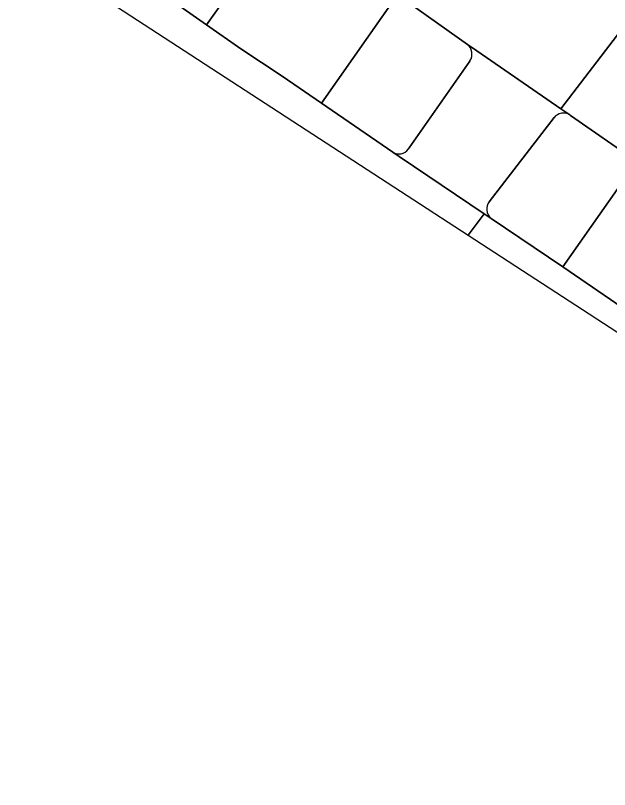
# Model space of a CAD drawing. Extents: x 162510 to 163918, y 388494 to 389774.
# Drawn here: x 162532.47 to 162558.89, y 388583.96 to 388618.36 of the extents above; entities that cross this region are included whole.
import ezdxf

# ---------------------------------------------------------------- set-up
doc = ezdxf.new("R2010")
doc.units = 0
for name, color, linetype in [('IMGEO_Berm_groen', 7, 'Continuous'), ('IMGEO_Fietspad_gesloten', 7, 'Continuous'), ('IMGEO_Rijbaan_lokaal_open', 7, 'Continuous'), ('IMGEO_Rijbaan_regionaal_gesloten', 7, 'Continuous'), ('IMGEO_Verkeerseiland_open', 7, 'Continuous')]:
    doc.layers.add(name, color=color, linetype=linetype)

msp = doc.modelspace()

# ---------------------------------------------------------------- linework, layer by layer
at = {"layer": 'IMGEO_Berm_groen'}
msp.add_lwpolyline([(162549.455, 388619.285), (162544.453, 388622.824), (162540.969, 388617.944), (162542.492, 388616.88), (162544.333, 388615.655), (162546.077, 388614.46)], close=True, dxfattribs=at)
msp.add_lwpolyline([(162564.285, 388608.927), (162560.1, 388611.868), (162556.816, 388607.19), (162560.49, 388604.671), (162560.908, 388604.408)], dxfattribs=at)
at = {"layer": 'IMGEO_Fietspad_gesloten'}
for points in [[(162557.122, 388613.939), (162556.721, 388614.214), (162552.983, 388616.78), (162552.565, 388617.067)], [(162552.68, 388616.346), (162552.67, 388616.332), (162549.973, 388612.47), (162549.939, 388612.417)], [(162553.534, 388610.075), (162556.419, 388613.819)], [(162549.247, 388612.286), (162549.535, 388612.093), (162553.315, 388609.548), (162553.622, 388609.342)]]:
    msp.add_lwpolyline(points, dxfattribs=at)
for centre, radius, start, end in [((162552.237, 388616.645), 0.534, 325.9498, 52.175), ((162556.837, 388613.491), 0.531, 57.4771, 141.8966), ((162549.524, 388612.718), 0.513, 281.1427, 324.034), ((162549.523, 388612.716), 0.511, 237.3208, 281.2928), ((162553.954, 388609.754), 0.529, 142.5983, 185.9138), ((162553.95, 388609.751), 0.524, 185.7317, 231.3091)]:
    msp.add_arc(centre, radius, start, end, dxfattribs=at)
at = {"layer": 'IMGEO_Rijbaan_lokaal_open'}
for points in [[(162559.575, 388617.947), (162556.721, 388614.214), (162557.122, 388613.939), (162557.153, 388613.918), (162560.1, 388611.868), (162564.285, 388608.927), (162564.487, 388608.802), (162566.755, 388607.236)], [(162564.586, 388602.221), (162563.529, 388602.836), (162563.39, 388602.9), (162562.342, 388603.516), (162560.908, 388604.408), (162560.49, 388604.671), (162556.816, 388607.19), (162553.622, 388609.342), (162553.315, 388609.548), (162552.604, 388608.598), (162571.201, 388596.511), (162602.806, 388588.463), (162642.62, 388583.96)]]:
    msp.add_lwpolyline(points, dxfattribs=at)
at = {"layer": 'IMGEO_Rijbaan_regionaal_gesloten'}
for points in [[(162543.305, 388623.635), (162544.453, 388622.824), (162549.455, 388619.285), (162552.565, 388617.067), (162552.983, 388616.78), (162556.721, 388614.214), (162559.575, 388617.947), (162559.608, 388617.99), (162565.546, 388625.778), (162566.65, 388627.144), (162562.39, 388630.22), (162560.118, 388627.124), (162559.71, 388626.617), (162559.18, 388626.059), (162558.602, 388625.55), (162557.981, 388625.095), (162557.322, 388624.697), (162556.63, 388624.36)], [(162532.472, 388621.684), (162552.604, 388608.598), (162553.315, 388609.548), (162549.535, 388612.093), (162549.247, 388612.286), (162546.077, 388614.46), (162544.333, 388615.655), (162542.492, 388616.88), (162540.969, 388617.944), (162539.788, 388618.768)]]:
    msp.add_lwpolyline(points, dxfattribs=at)
at = {"layer": 'IMGEO_Verkeerseiland_open'}
for points in [[(162539.788, 388618.768), (162540.969, 388617.944), (162544.453, 388622.824)], [(162552.565, 388617.067), (162549.455, 388619.285), (162546.077, 388614.46), (162549.247, 388612.286)], [(162549.939, 388612.417), (162549.973, 388612.47), (162552.67, 388616.332)], [(162552.67, 388616.332), (162552.68, 388616.346)], [(162556.419, 388613.819), (162553.534, 388610.075)], [(162560.1, 388611.868), (162557.153, 388613.918), (162557.122, 388613.939)], [(162553.622, 388609.342), (162556.816, 388607.19), (162560.1, 388611.868)]]:
    msp.add_lwpolyline(points, dxfattribs=at)
for centre, radius, start, end in [((162552.237, 388616.645), 0.534, 325.9498, 52.175), ((162556.837, 388613.491), 0.531, 57.4771, 141.8966), ((162549.524, 388612.718), 0.513, 281.1427, 324.034), ((162549.523, 388612.716), 0.511, 237.3208, 281.2928), ((162553.954, 388609.754), 0.529, 142.5983, 185.9138), ((162553.95, 388609.751), 0.524, 185.7317, 231.3091)]:
    msp.add_arc(centre, radius, start, end, dxfattribs=at)

doc.saveas('drawing.dxf')
